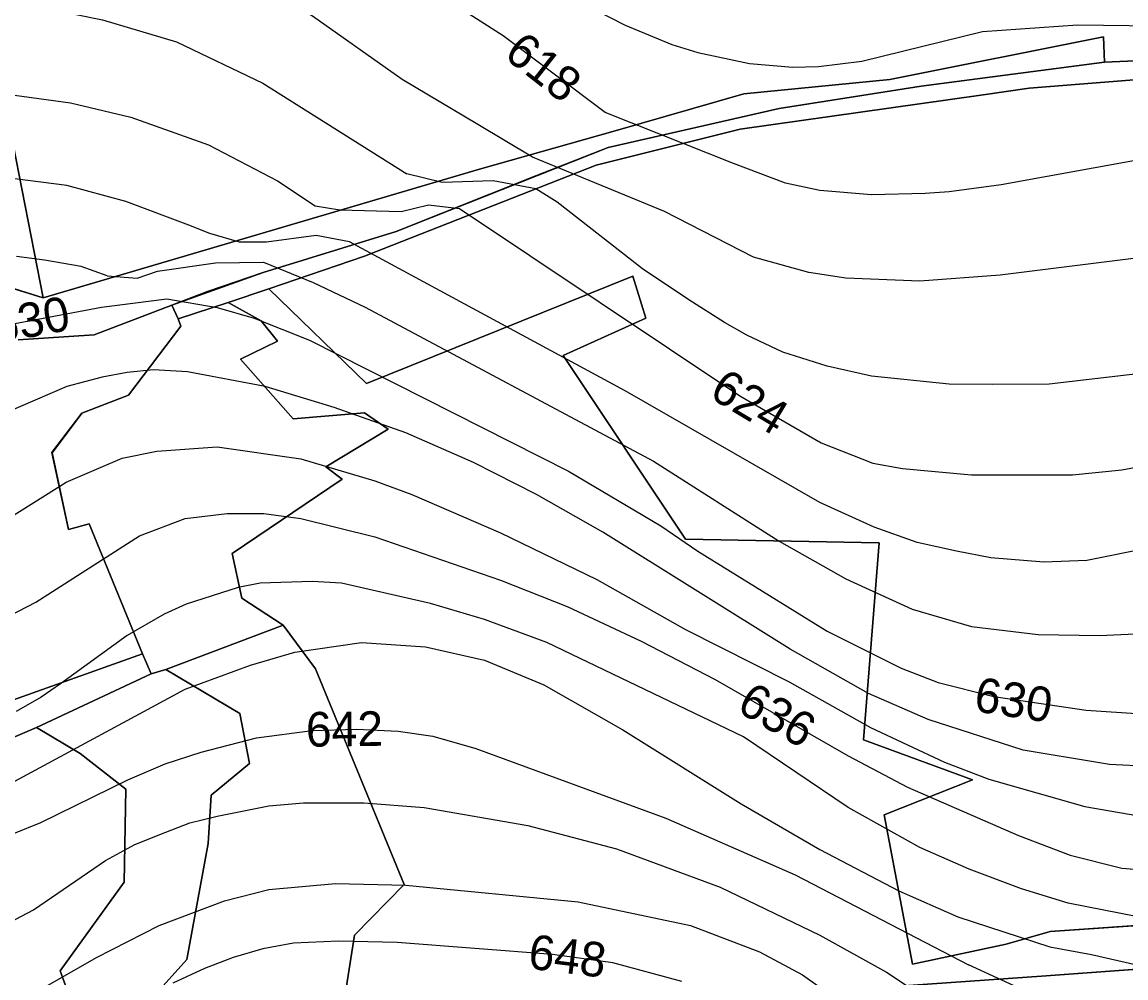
# Model space of a CAD drawing. Extents: x -709418 to -703832, y -1161719 to -1157826.
# Drawn here: x -705971 to -705715.8, y -1160213.8 to -1159992.8 of the extents above; entities that cross this region are included whole.
import ezdxf

# ---------------------------------------------------------------- set-up
doc = ezdxf.new("R2010")
doc.units = 0
for name, color, linetype in [('102_obvod PÚ', 7, 'Continuous'), ('120_vrstevnice hlavní', 7, 'Continuous'), ('121_vrstevnice hlavní_popis', 7, 'Continuous'), ('122_vrstevnice základní', 7, 'Continuous'), ('206_TTP_KN', 7, 'Continuous'), ('207_lesní pozemek_KN', 7, 'Continuous'), ('210_ostatní plocha_KN', 7, 'Continuous')]:
    doc.layers.add(name, color=color, linetype=linetype)

msp = doc.modelspace()

# ---------------------------------------------------------------- linework, layer by layer
at = {"layer": '102_obvod PÚ'}
for points in [[(-705977.15, -1160053.16), (-705966.11, -1160056.6), (-705865.22, -1160026.87), (-705833.84, -1160017.95), (-705804.08, -1160009.39), (-705770.37, -1160006.08), (-705720.97, -1159996.24), (-705720.68, -1160002.07), (-705763.09, -1160007.66), (-705795.93, -1160012.83), (-705835.49, -1160021.82), (-705884.47, -1160041.28), (-705915.25, -1160050.7), (-705936.32, -1160058.26), (-705954.33, -1160065.12), (-705971.85, -1160066.26)], [(-705971.85, -1160066.26), (-705954.33, -1160065.12), (-705936.32, -1160058.26), (-705915.25, -1160050.7), (-705884.47, -1160041.28), (-705835.49, -1160021.82), (-705795.93, -1160012.83), (-705763.09, -1160007.66), (-705720.68, -1160002.07), (-705720.97, -1159996.24), (-705770.37, -1160006.08), (-705804.08, -1160009.39), (-705833.84, -1160017.95), (-705865.22, -1160026.87), (-705966.11, -1160056.6), (-705977.15, -1160053.16)], [(-705980.82, -1160152.31), (-705943.16, -1160138.9), (-705955.48, -1160108.82), (-705960.26, -1160110.09), (-705964.08, -1160092.36), (-705957.14, -1160083.27), (-705946.35, -1160079.09), (-705934.24, -1160063.16), (-705934.87, -1160061.44), (-705923.33, -1160057.66), (-705913.92, -1160054.51), (-705891.31, -1160076.37), (-705829.76, -1160051.58), (-705826.79, -1160061.28), (-705845.86, -1160069.91), (-705817.57, -1160112.38), (-705772.8, -1160113.22), (-705776.42, -1160158.76), (-705751.24, -1160168.02), (-705771.66, -1160176.05), (-705765.08, -1160210.63), (-705743.48, -1160206.01), (-705733.28, -1160203.04), (-705691.55, -1160200.19)], [(-705691.55, -1160200.19), (-705733.28, -1160203.04), (-705743.48, -1160206.01), (-705765.08, -1160210.63), (-705771.66, -1160176.05), (-705751.24, -1160168.02), (-705776.42, -1160158.76), (-705772.8, -1160113.22), (-705817.57, -1160112.38), (-705845.86, -1160069.91), (-705826.79, -1160061.28), (-705829.76, -1160051.58), (-705891.31, -1160076.37), (-705913.92, -1160054.51), (-705923.33, -1160057.66), (-705934.87, -1160061.44), (-705934.24, -1160063.16), (-705946.35, -1160079.09), (-705957.14, -1160083.27), (-705964.08, -1160092.36), (-705960.26, -1160110.09), (-705955.48, -1160108.82), (-705943.16, -1160138.9), (-705980.82, -1160152.31)], [(-705896.39, -1160218.62), (-705894.1, -1160203.86), (-705882.64, -1160192.15), (-705903.12, -1160142.35), (-705910.64, -1160132.26), (-705937.76, -1160142.52), (-705941.14, -1160143.49), (-705967.64, -1160155.9), (-705978.36, -1160160.47), (-705987.34, -1160164.77), (-706031.21, -1160173.86), (-706034.43, -1160169.22), (-706067.98, -1160171.17), (-706099.47, -1160166), (-706138.89, -1160161.3), (-706202.55, -1160155.32), (-706246.29, -1160156.52)], [(-706122.98, -1160227.78), (-706120.14, -1160191.95), (-706190.56, -1160181.33), (-706201.82, -1160180.98), (-706211.23, -1160174.89), (-706201.61, -1160173.4), (-706217.74, -1160161.58), (-706172.38, -1160164.27), (-706133.73, -1160171.63), (-706104.3, -1160168.58), (-706068.47, -1160174.2), (-706031.21, -1160173.86), (-705987.34, -1160164.77), (-705978.36, -1160160.47), (-705967.64, -1160155.9), (-705941.14, -1160143.49), (-705937.76, -1160142.52), (-705910.64, -1160132.26), (-705903.12, -1160142.35), (-705882.64, -1160192.15), (-705894.1, -1160203.86), (-705896.39, -1160218.62)], [(-705701.45, -1160210.94), (-705735.28, -1160213.34), (-705822.05, -1160219.43)], [(-705822.05, -1160219.43), (-705735.28, -1160213.34), (-705701.45, -1160210.94)]]:
    msp.add_lwpolyline(points, dxfattribs=at)
at = {"layer": '120_vrstevnice hlavní'}
for points in [[(-705852.98, -1160024.04), (-705865.58, -1160016.55), (-705883.13, -1160006.13), (-705903.79, -1159991.45), (-705917.61, -1159982.9), (-705931, -1159977.06), (-705940.62, -1159974.07), (-705950.95, -1159971.79), (-705970.9, -1159969.22), (-705990.85, -1159967.65), (-706010.8, -1159964.66), (-706016.38, -1159963.54), (-706022.77, -1159961.53), (-706034.31, -1159956.54), (-706042.58, -1159950.7), (-706049.84, -1159943.72), (-706057.4, -1159934.6), (-706061.1, -1159927.33)], [(-705707.86, -1160046.74), (-705744.84, -1160051.31), (-705763.43, -1160052.72), (-705780.53, -1160052.01), (-705789.08, -1160050.73), (-705801.9, -1160047.17), (-705822.42, -1160036.62), (-705852.98, -1160024.04)], [(-705983.77, -1160064.61), (-705952.64, -1160058.71), (-705937.48, -1160056.82)], [(-705937.48, -1160056.82), (-705925.87, -1160058.85), (-705917.33, -1160061.27), (-705904.5, -1160066.4), (-705844.65, -1160096.61), (-705823.28, -1160109.29), (-705814.73, -1160115.14), (-705784.81, -1160133.66), (-705767.71, -1160142.21), (-705759.16, -1160145.49), (-705746.33, -1160148.76), (-705724.96, -1160151.9), (-705712.13, -1160152.75)], [(-705972.61, -1160168.29), (-705933.28, -1160147.05), (-705918.18, -1160141.5), (-705907.92, -1160138.51), (-705892.53, -1160136.23), (-705877.71, -1160137.22), (-705864.03, -1160140.36), (-705850.35, -1160146.06), (-705832.11, -1160156.46), (-705804.75, -1160173.56), (-705786.52, -1160184.1), (-705768.28, -1160193.65), (-705754.6, -1160199.64), (-705733.36, -1160206.62), (-705723.73, -1160208.37), (-705713.23, -1160210.73)]]:
    msp.add_lwpolyline(points, dxfattribs=at)
at = {"layer": '122_vrstevnice základní'}
for points in [[(-705836.19, -1160013.74), (-705859.76, -1159996.01), (-705875.72, -1159985.75), (-705899.94, -1159972.36), (-705924.16, -1159960.96), (-705938.56, -1159955.4), (-705953.23, -1159951.12), (-705975.18, -1159947.14), (-706000.26, -1159944.85), (-706010.52, -1159943), (-706024.2, -1159939.3), (-706033.03, -1159935.45), (-706043.43, -1159928.9), (-706048.7, -1159924.48), (-706056.54, -1159916.21)], [(-705987.57, -1159925.48), (-705959.79, -1159925.9), (-705953.8, -1159926.62), (-705941.12, -1159929.75), (-705928.3, -1159935.74), (-705898.23, -1159955.54), (-705854.2, -1159981.9), (-705831.54, -1159993.59), (-705820.71, -1159998.01), (-705814.73, -1159999.86), (-705802.76, -1160002.42), (-705792.79, -1160003.28), (-705786.8, -1160003.14), (-705776.83, -1160001.85), (-705748.9, -1159995.01), (-705726.95, -1159993.45), (-705709, -1159993.73)], [(-705997.98, -1159986.75), (-705969.48, -1159988.89), (-705952.38, -1159992.31), (-705935.28, -1159997.44), (-705915.33, -1160006.98), (-705881.99, -1160027.93)], [(-705989.71, -1160007.41), (-705959.79, -1160011.54), (-705945.82, -1160014.82), (-705927.87, -1160021.23), (-705911.91, -1160029.5), (-705903.22, -1160035.34), (-705897.49, -1160036.25), (-705883.31, -1160036.64), (-705877.01, -1160035.07), (-705869.85, -1160035.96)], [(-705712.7, -1160024.65), (-705744.62, -1160030.49), (-705756.59, -1160032.06), (-705762.17, -1160032.5), (-705774.55, -1160032.77), (-705786.52, -1160031.78), (-705794.49, -1160030.07), (-705806.46, -1160025.51), (-705836.19, -1160013.74)], [(-705710.42, -1160073.81), (-705733.51, -1160076.52), (-705746.52, -1160076.63), (-705756.59, -1160076.52), (-705774.55, -1160074.67), (-705784.81, -1160072.39), (-705795.06, -1160069.11), (-705803.4, -1160065.22), (-705808.6, -1160062.27), (-705816.85, -1160057.07), (-705827.55, -1160049.87), (-705847.22, -1160034.48), (-705852.2, -1160031.35), (-705862.04, -1160029.55), (-705873.86, -1160029.95), (-705881.99, -1160027.93)], [(-705927.53, -1160041.71), (-705932.43, -1160039.76), (-705946.96, -1160034.34), (-705960.64, -1160030.64), (-705972.61, -1160029.07)], [(-705869.85, -1160035.96), (-705805.04, -1160079.23), (-705786.23, -1160090.06), (-705774.26, -1160094.76), (-705767.42, -1160096.04), (-705751.46, -1160097.47), (-705728.09, -1160097.47), (-705716.69, -1160096.33), (-705703.01, -1160093.76)], [(-705709.85, -1160114.28), (-705724.81, -1160117.27), (-705734.71, -1160117.66), (-705747.02, -1160116.64), (-705754.91, -1160115.13), (-705764, -1160113.14), (-705773.97, -1160109.58), (-705786.52, -1160103.88), (-705831.54, -1160078.09), (-705895.24, -1160043.6), (-705903.01, -1160042.16), (-705914.43, -1160043.74), (-705920.73, -1160043.74), (-705927.53, -1160041.71)], [(-705951.3, -1160051.51), (-705957.33, -1160049.33), (-705965.77, -1160047.88), (-705972.24, -1160047.05)], [(-705951.3, -1160051.51), (-705944.37, -1160052.01), (-705939.64, -1160050.43), (-705926.25, -1160048.46), (-705915.12, -1160048.3), (-705903.65, -1160053.01), (-705891.68, -1160058.71), (-705824.99, -1160094.33), (-705795.92, -1160112.86), (-705780.53, -1160121.55), (-705765.14, -1160128.53), (-705751.46, -1160132.52), (-705736.07, -1160134.37), (-705721.82, -1160134.66), (-705710.42, -1160134.09)], [(-705710.37, -1160164.92), (-705719.54, -1160164.44), (-705739.49, -1160161.16), (-705761.44, -1160154.04), (-705775.26, -1160148.05), (-705793.35, -1160137.79), (-705836.67, -1160110.72), (-705852.06, -1160102.03), (-705866.6, -1160094.62), (-705882.27, -1160087.78), (-705898.8, -1160081.94), (-705914.76, -1160077.09), (-705932.71, -1160073.67), (-705940.56, -1160073.25), (-705946.68, -1160073.81), (-705952.46, -1160074.88), (-705960.64, -1160077.09), (-705986.58, -1160088.21), (-705996.55, -1160091.34), (-706004.53, -1160092.91), (-706014.51, -1160093.9), (-706024.48, -1160094.05), (-706036.45, -1160093.19), (-706042.29, -1160091.2)], [(-705973.61, -1160107.3), (-705960.79, -1160099.18), (-705947.82, -1160093.62), (-705939.84, -1160092.05), (-705925.87, -1160091.05), (-705906.49, -1160093.76), (-705889.4, -1160098.89), (-705880.85, -1160102.03), (-705860.33, -1160110.86), (-705838.1, -1160121.69), (-705817.58, -1160133.23), (-705793.64, -1160145.34), (-705774.83, -1160155.89), (-705757.73, -1160163.87), (-705747.47, -1160167.86), (-705725.24, -1160174.13), (-705713.27, -1160176.27)], [(-706027.05, -1160139.36), (-706003.11, -1160137.94), (-705990.28, -1160135.51), (-705973.89, -1160130.1), (-705967.77, -1160126.96), (-705943.83, -1160111.57), (-705933.28, -1160107.58), (-705923.59, -1160106.44), (-705915.05, -1160106.44), (-705906.49, -1160107.58), (-705889.4, -1160111.86), (-705860.33, -1160121.83), (-705844.94, -1160127.96), (-705827.84, -1160135.94), (-705810.74, -1160144.77), (-705779.96, -1160162.44), (-705766.28, -1160169.71), (-705740.63, -1160180.83), (-705728.66, -1160185.39), (-705716.69, -1160188.38), (-705709.85, -1160188.95)], [(-705712.99, -1160199.64), (-705729.09, -1160196.5), (-705739.87, -1160193.2), (-705752.03, -1160188.66), (-705763.37, -1160183.6), (-705779.96, -1160174.41), (-705804.18, -1160158.03), (-705849.64, -1160136.23), (-705864.03, -1160130.95), (-705876.57, -1160127.25), (-705897.09, -1160122.55), (-705903.93, -1160122.12), (-705915.9, -1160122.55), (-705921.03, -1160123.54), (-705933, -1160127.39), (-705938.13, -1160129.67), (-705946.68, -1160134.66), (-705962.07, -1160145.77), (-705966.59, -1160148.87), (-705972.33, -1160152.18)], [(-705978.88, -1160182.82), (-705966.63, -1160177.83), (-705946.54, -1160168), (-705937.89, -1160164.29), (-705929.58, -1160161.59), (-705916.76, -1160158.31), (-705903.93, -1160156.6), (-705893.68, -1160156.27), (-705883.98, -1160156.74), (-705876, -1160157.88), (-705866.03, -1160160.73), (-705822.14, -1160176.84), (-705792.22, -1160189.95), (-705752.17, -1160210.75)], [(-705913.91, -1160173.99), (-705905.93, -1160173.27), (-705891.96, -1160173.27), (-705878, -1160174.41), (-705854.06, -1160178.55), (-705833.54, -1160183.96), (-705809.6, -1160192.8), (-705786.52, -1160203.91), (-705771.12, -1160212.46), (-705755.74, -1160222.58)], [(-705975.18, -1160201.63), (-705968.34, -1160198.07), (-705951.67, -1160186.67), (-705944.87, -1160182.97), (-705937.7, -1160180.11), (-705932.2, -1160177.96), (-705925.87, -1160176.41), (-705913.91, -1160173.99)], [(-705970.9, -1160218.87), (-705953.8, -1160209.04), (-705939.27, -1160201.63), (-705924.16, -1160195.93), (-705913.91, -1160193.36), (-705898.52, -1160191.94), (-705882.27, -1160192.37), (-705842.37, -1160196.22), (-705816.44, -1160201.63), (-705800.48, -1160207.76), (-705790.51, -1160213.03), (-705782.53, -1160218.73)], [(-705818.43, -1160214.6), (-705834.39, -1160210.32), (-705848.36, -1160208.33), (-705884.27, -1160205.62), (-705897.82, -1160205.29), (-705908.21, -1160205.76), (-705915.27, -1160207.05), (-705922.17, -1160209.04), (-705928.82, -1160211.57), (-705936.13, -1160215.02)], [(-705713.84, -1160246.37), (-705717.26, -1160239.53), (-705721.82, -1160232.69), (-705728.52, -1160225.28), (-705734.79, -1160219.58), (-705738.78, -1160216.88), (-705752.17, -1160210.75)]]:
    msp.add_lwpolyline(points, dxfattribs=at)
at = {"layer": '206_TTP_KN'}
for p, q in [((-705738.1, -1160008.15), (-705683.57, -1160003.75)), ((-705804.91, -1160017.56), (-705749.28, -1160009.7)), ((-705749.28, -1160009.7), (-705738.1, -1160008.15)), ((-705838.24, -1160025.91), (-705804.91, -1160017.56)), ((-705891.8, -1160046.94), (-705838.24, -1160025.91)), ((-705913.92, -1160054.51), (-705891.8, -1160046.94)), ((-705829.76, -1160051.58), (-705891.31, -1160076.37)), ((-705826.79, -1160061.28), (-705829.76, -1160051.58)), ((-705891.31, -1160076.37), (-705913.92, -1160054.51)), ((-705845.86, -1160069.91), (-705826.79, -1160061.28)), ((-705817.57, -1160112.38), (-705845.86, -1160069.91)), ((-705772.8, -1160113.22), (-705817.57, -1160112.38)), ((-705776.42, -1160158.76), (-705772.8, -1160113.22)), ((-705751.24, -1160168.02), (-705776.42, -1160158.76)), ((-705771.66, -1160176.05), (-705751.24, -1160168.02)), ((-705765.08, -1160210.63), (-705771.66, -1160176.05)), ((-705691.55, -1160200.19), (-705733.28, -1160203.04)), ((-705733.28, -1160203.04), (-705743.48, -1160206.01)), ((-705743.48, -1160206.01), (-705765.08, -1160210.63))]:
    msp.add_line(p, q, dxfattribs=at)
for points in [[(-705676.69, -1160000.18), (-705720.68, -1160002.07), (-705720.97, -1159996.24), (-705770.37, -1160006.08), (-705804.08, -1160009.39), (-705833.84, -1160017.95), (-705865.22, -1160026.87), (-705966.11, -1160056.6), (-705975.15, -1160010.53), (-705976.28, -1160004.85), (-705977.93, -1159997.39), (-705981.26, -1159972.72)], [(-705971.85, -1160066.26), (-705954.33, -1160065.12), (-705936.32, -1160058.26), (-705934.87, -1160061.44), (-705934.24, -1160063.16), (-705946.35, -1160079.09), (-705957.14, -1160083.27), (-705964.04, -1160092.4), (-705960.26, -1160110.09), (-705955.48, -1160108.82), (-705943.16, -1160138.9), (-705980.82, -1160152.31)], [(-705947.39, -1160225.61), (-705932.85, -1160209.48), (-705927.97, -1160182.69), (-705927.22, -1160171.54), (-705918.38, -1160164.22), (-705920.61, -1160152.65), (-705937.76, -1160142.52), (-705910.64, -1160132.26), (-705903.12, -1160142.35), (-705882.64, -1160192.15), (-705894.1, -1160203.86), (-705896.39, -1160218.62)], [(-706217.74, -1160161.58), (-706172.38, -1160164.27), (-706133.73, -1160171.63), (-706104.3, -1160168.58), (-706068.47, -1160174.2), (-706031.21, -1160173.86), (-705987.34, -1160164.77), (-705978.36, -1160160.47), (-705967.64, -1160155.9), (-705957.57, -1160161.9), (-705947.02, -1160170.11), (-705947.36, -1160191.61), (-705962.19, -1160212.13), (-705956.28, -1160228.2)]]:
    msp.add_lwpolyline(points, dxfattribs=at)
at = {"layer": '207_lesní pozemek_KN'}
for p, q in [((-705770.37, -1160006.08), (-705720.97, -1159996.24)), ((-705720.97, -1159996.24), (-705720.68, -1160002.07)), ((-705720.68, -1160002.07), (-705763.09, -1160007.66)), ((-705804.08, -1160009.39), (-705770.37, -1160006.08)), ((-705763.09, -1160007.66), (-705795.93, -1160012.83)), ((-705833.84, -1160017.95), (-705804.08, -1160009.39)), ((-705795.93, -1160012.83), (-705835.49, -1160021.82)), ((-705865.22, -1160026.87), (-705833.84, -1160017.95)), ((-705835.49, -1160021.82), (-705852.19, -1160028.4)), ((-705966.11, -1160056.6), (-705865.22, -1160026.87)), ((-705852.19, -1160028.4), (-705884.47, -1160041.28)), ((-705884.47, -1160041.28), (-705915.25, -1160050.7)), ((-705915.25, -1160050.7), (-705928.13, -1160055.08)), ((-705977.15, -1160053.16), (-705966.11, -1160056.6)), ((-705891.31, -1160076.37), (-705829.76, -1160051.58)), ((-705829.76, -1160051.58), (-705826.79, -1160061.28)), ((-705928.13, -1160055.08), (-705936.32, -1160058.26)), ((-705923.33, -1160057.66), (-705913.92, -1160054.51)), ((-705913.92, -1160054.51), (-705891.31, -1160076.37)), ((-705936.32, -1160058.26), (-705954.33, -1160065.12)), ((-705934.87, -1160061.44), (-705923.33, -1160057.66)), ((-705923.33, -1160057.66), (-705915.67, -1160061.91)), ((-705915.67, -1160061.91), (-705923.33, -1160057.66)), ((-705934.24, -1160063.16), (-705934.87, -1160061.44)), ((-705826.79, -1160061.28), (-705845.86, -1160069.91)), ((-705946.35, -1160079.09), (-705934.24, -1160063.16)), ((-705915.67, -1160061.91), (-705911.88, -1160066.62)), ((-705911.88, -1160066.62), (-705915.67, -1160061.91)), ((-705954.33, -1160065.12), (-705971.85, -1160066.26)), ((-705911.88, -1160066.62), (-705920.45, -1160070.76)), ((-705920.45, -1160070.76), (-705911.88, -1160066.62)), ((-705920.45, -1160070.76), (-705908.27, -1160084.53)), ((-705908.27, -1160084.53), (-705920.45, -1160070.76)), ((-705845.86, -1160069.91), (-705817.57, -1160112.38)), ((-705957.14, -1160083.27), (-705946.35, -1160079.09)), ((-705964.04, -1160092.4), (-705957.14, -1160083.27)), ((-705908.27, -1160084.53), (-705891.78, -1160083.18)), ((-705891.78, -1160083.18), (-705908.27, -1160084.53)), ((-705891.78, -1160083.18), (-705886.33, -1160086.93)), ((-705886.33, -1160086.93), (-705891.78, -1160083.18)), ((-705886.33, -1160086.93), (-705900.77, -1160095.67)), ((-705900.77, -1160095.67), (-705886.33, -1160086.93)), ((-705960.26, -1160110.09), (-705964.04, -1160092.4)), ((-705900.77, -1160095.67), (-705896.98, -1160098.5)), ((-705896.98, -1160098.5), (-705900.77, -1160095.67)), ((-705896.98, -1160098.5), (-705922.36, -1160115.7)), ((-705922.36, -1160115.7), (-705896.98, -1160098.5)), ((-705955.48, -1160108.82), (-705960.26, -1160110.09)), ((-705943.16, -1160138.9), (-705955.48, -1160108.82)), ((-705817.57, -1160112.38), (-705772.8, -1160113.22)), ((-705772.8, -1160113.22), (-705776.42, -1160158.76)), ((-705922.36, -1160115.7), (-705920.2, -1160126.03)), ((-705920.2, -1160126.03), (-705922.36, -1160115.7)), ((-705920.2, -1160126.03), (-705910.64, -1160132.26)), ((-705910.64, -1160132.26), (-705920.2, -1160126.03)), ((-705910.64, -1160132.26), (-705937.76, -1160142.52)), ((-705903.12, -1160142.35), (-705910.64, -1160132.26)), ((-705980.82, -1160152.31), (-705943.16, -1160138.9)), ((-705943.16, -1160138.9), (-705941.14, -1160143.49)), ((-705941.14, -1160143.49), (-705943.16, -1160138.9)), ((-705937.76, -1160142.52), (-705941.14, -1160143.49)), ((-705882.64, -1160192.15), (-705903.12, -1160142.35)), ((-705941.14, -1160143.49), (-705967.64, -1160155.9)), ((-705967.64, -1160155.9), (-705978.36, -1160160.47)), ((-705776.42, -1160158.76), (-705751.24, -1160168.02)), ((-705751.24, -1160168.02), (-705771.66, -1160176.05)), ((-705771.66, -1160176.05), (-705765.08, -1160210.63)), ((-705894.1, -1160203.86), (-705882.64, -1160192.15)), ((-705733.28, -1160203.04), (-705691.55, -1160200.19)), ((-705896.39, -1160218.62), (-705894.1, -1160203.86)), ((-705743.48, -1160206.01), (-705733.28, -1160203.04)), ((-705765.08, -1160210.63), (-705743.48, -1160206.01)), ((-705701.45, -1160210.94), (-705735.28, -1160213.34)), ((-705735.28, -1160213.34), (-705822.05, -1160219.43))]:
    msp.add_line(p, q, dxfattribs=at)
at = {"layer": '210_ostatní plocha_KN'}
for p, q in [((-705720.68, -1160002.07), (-705676.69, -1160000.18)), ((-705763.09, -1160007.66), (-705720.68, -1160002.07)), ((-705683.57, -1160003.75), (-705738.1, -1160008.15)), ((-705795.93, -1160012.83), (-705763.09, -1160007.66)), ((-705749.28, -1160009.7), (-705804.91, -1160017.56)), ((-705738.1, -1160008.15), (-705749.28, -1160009.7)), ((-705975.15, -1160010.53), (-705966.11, -1160056.6)), ((-705835.49, -1160021.82), (-705795.93, -1160012.83)), ((-705804.91, -1160017.56), (-705838.24, -1160025.91)), ((-705852.19, -1160028.4), (-705835.49, -1160021.82)), ((-705838.24, -1160025.91), (-705891.8, -1160046.94)), ((-705884.47, -1160041.28), (-705852.19, -1160028.4)), ((-705915.25, -1160050.7), (-705884.47, -1160041.28)), ((-705891.8, -1160046.94), (-705913.92, -1160054.51)), ((-705928.13, -1160055.08), (-705915.25, -1160050.7)), ((-705966.11, -1160056.6), (-705977.15, -1160053.16)), ((-705936.32, -1160058.26), (-705928.13, -1160055.08)), ((-705913.92, -1160054.51), (-705923.33, -1160057.66)), ((-705934.87, -1160061.44), (-705936.32, -1160058.26)), ((-705923.33, -1160057.66), (-705934.87, -1160061.44)), ((-705941.14, -1160143.49), (-705937.76, -1160142.52)), ((-705937.76, -1160142.52), (-705920.61, -1160152.65)), ((-705967.64, -1160155.9), (-705941.14, -1160143.49)), ((-705920.61, -1160152.65), (-705918.38, -1160164.22)), ((-705957.57, -1160161.9), (-705967.64, -1160155.9)), ((-705947.02, -1160170.11), (-705957.57, -1160161.9)), ((-705918.38, -1160164.22), (-705927.22, -1160171.54)), ((-705947.36, -1160191.61), (-705947.02, -1160170.11)), ((-705927.22, -1160171.54), (-705927.97, -1160182.69)), ((-705927.97, -1160182.69), (-705932.85, -1160209.48)), ((-705962.19, -1160212.13), (-705947.36, -1160191.61)), ((-705932.85, -1160209.48), (-705947.39, -1160225.61)), ((-705735.28, -1160213.34), (-705701.45, -1160210.94)), ((-705956.28, -1160228.2), (-705962.19, -1160212.13)), ((-705822.05, -1160219.43), (-705735.28, -1160213.34))]:
    msp.add_line(p, q, dxfattribs=at)

# ---------------------------------------------------------------- texts
at = {"layer": '121_vrstevnice hlavní_popis'}
for s, rotation, p in [('618', 321.9428, (-705859.86, -1160000.85)), ('630', 10.711, (-705976.97, -1160067.22)), ('624', 329.1105, (-705812.39, -1160079.45)), ('630', 351.1666, (-705751.14, -1160152.07)), ('636', 330.0148, (-705806.06, -1160151.97)), ('642', 0.7264, (-705905.31, -1160160.34)), ('648', 352.9665, (-705854.2, -1160211.57))]:
    msp.add_text(s, height=8, rotation=rotation, dxfattribs=at).set_placement(p)

doc.saveas('drawing.dxf')
